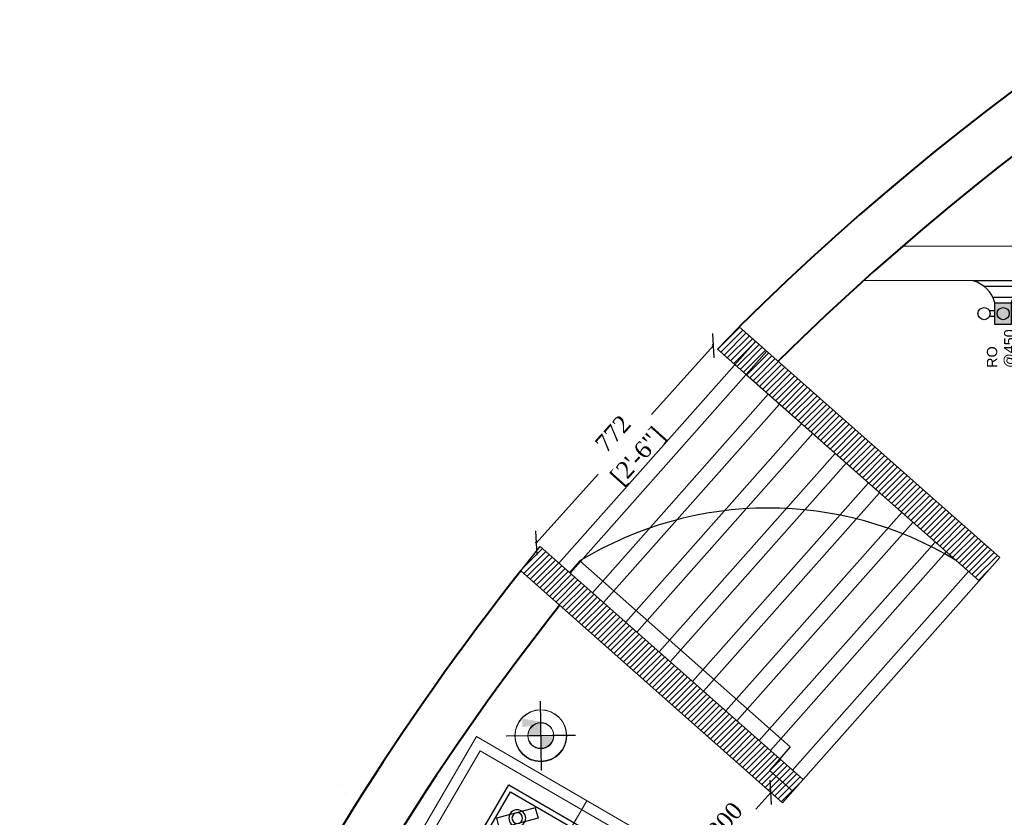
# Model space of a CAD drawing. Header units: millimetres. Extents: x 31882 to 271790, y -35693 to 24917.
# Tile 435 of 524: x 155902 to 158768, y 19089 to 21412. Entities that reach past the tile are written whole.
import ezdxf

# ---------------------------------------------------------------- set-up
doc = ezdxf.new("R2010")
doc.units = ezdxf.units.MM
doc.header["$MEASUREMENT"] = 0
doc.header["$PDMODE"] = 35
doc.layers.get('Defpoints').update_dxf_attribs({"color": 251})
for name, color, linetype, lineweight in [('A-WALL', 7, 'Continuous', 30), ('CKD Dimensions', 3, 'Continuous', 0), ('CKD Equipments', 252, 'Continuous', 0), ('WALL', 7, 'Continuous', 40)]:
    doc.layers.add(name, color=color, linetype=linetype, lineweight=lineweight)
for name, color, linetype in [('CKD Plumbing', 6, 'Continuous'), ('DOOR', 8, 'Continuous'), ('KIT EQUIPMENT', 7, 'Continuous')]:
    doc.layers.add(name, color=color, linetype=linetype)
doc.layers.add('DIMENSIONS', color=7, linetype='Continuous', lineweight=25, true_color=0xcc0000)
doc.layers.add('PLUMBING-DW-WW-PIPE', color=7, linetype='Continuous', true_color=0x007f7f)
doc.styles.add('CKD_Dimension Text', font='BOOKOS.TTF', dxfattribs={"height": 50})
doc.styles.get("Standard").update_dxf_attribs({"font": 'arial.ttf'})
doc.dimstyles.new('CKD-Dimensions', dxfattribs={"dimtxt": 50, "dimasz": 50, "dimexe": 0, "dimexo": 20, "dimgap": 20, "dimtad": 0, "dimdec": 0, "dimzin": 4, "dimdsep": 46, "dimtxsty": 'CKD_Dimension Text', "dimblk": 'OBLIQUE', "dimcen": 12, "dimclrd": 150, "dimclre": 150, "dimclrt": 7, "dimazin": 2, "dimtfac": 1, "dimtdec": 0, "dimtofl": 0, "dimtmove": 1, "dimatfit": 2, "dimfxl": 1, "dimtfillclr": 7, "dimtolj": 1, "dimtzin": 0, "dimlwd": -1, "dimlwe": -1, "dimarcsym": 0})

# ---------------------------------------------------------------- blocks, each defined once
blk = doc.blocks.new('DR-FDP-WW')
at = {"layer": 'PLUMBING-DW-WW-PIPE', "lineweight": 0}
h = blk.add_hatch(color=256, dxfattribs=at)
h.dxf.hatch_style = 1
h.paths.add_polyline_path([(0, 0), (37.5, 0, 0.414214), (0, 37.5)])
h.paths.add_polyline_path([(0, 0), (-37.5, 0, 0.414214), (0, -37.5)])
for p, q in [((0, 100), (0, -100)), ((-100, 0), (100, 0))]:
    blk.add_line(p, q, dxfattribs=at)
for radius in [75, 37.5]:
    blk.add_circle((0, 0), radius, dxfattribs=at)
blk = doc.blocks.new('G$C95EA696C')
at = {"layer": 'KIT EQUIPMENT', "color": 36}
for p, q in [((18.8, 373.6), (101, 455.8)), ((40.7, 351.7), (122.9, 433.9)), ((101, 455.8), (122.9, 433.9)), ((326, 367.4), (408.2, 449.6)), ((347.9, 345.5), (430.1, 427.7)), ((408.2, 449.6), (430.1, 427.7)), ((18.8, 373.6), (40.7, 351.7)), ((326, 367.4), (347.9, 345.5)), ((25.9, 72.7), (108, 154.8)), ((108, 154.8), (129.9, 132.9)), ((331, 63.4), (413.1, 145.5)), ((413.1, 145.5), (435, 123.6)), ((47.8, 50.8), (129.9, 132.9)), ((352.9, 41.5), (435, 123.6)), ((25.9, 72.7), (47.8, 50.8)), ((331, 63.4), (352.9, 41.5)), ((159.4, 9.1), (159.4, 23.5)), ((287, 0), (168.5, 0)), ((296.1, 23.5), (296.1, 9.1))]:
    blk.add_line(p, q, dxfattribs=at)
blk.add_lwpolyline([(296.1, 473.5), (296.1, 483, 0.414214), (287, 492.1), (168.5, 492.1, 0.414214), (159.4, 483), (159.4, 473.5)], format="xyb", dxfattribs=at)
for points in [[(0, 23.5), (450, 23.5), (450, 473.5), (0, 473.5)], [(15, 38.5), (435, 38.5), (435, 458.5), (15, 458.5)]]:
    blk.add_lwpolyline(points, close=True, dxfattribs=at)
for centre, radius in [((70.8, 403.7), 24.4), ((70.8, 403.7), 15.5), ((378, 397.5), 24.4), ((378, 397.5), 15.5), ((231.2, 257.4), 75), ((231.2, 257.4), 70), ((77.9, 102.8), 24.4), ((77.9, 102.8), 15.5), ((383, 93.5), 24.4), ((383, 93.5), 15.5)]:
    blk.add_circle(centre, radius, dxfattribs=at)
for centre, start, end in [((168.5, 9.1), 180, 270), ((287, 9.1), 270, 0)]:
    blk.add_arc(centre, 9.11, start, end, dxfattribs=at)
blk = doc.blocks.new('_Oblique')
at = {"color": 0, "linetype": 'ByBlock', "lineweight": -2}
blk.add_line((-0.5, -0.5), (0.5, 0.5), dxfattribs=at)
blk = doc.blocks.new('*D571')
at = {"color": 150, "ltscale": 0.25}
for p, q in [((157921.3, 20463), (157741.5, 20262.4)), ((157917.9, 20466), (157921.3, 20463)), ((157405.7, 19888), (157585.5, 20088.5)), ((157402.3, 19891), (157405.7, 19888))]:
    blk.add_line(p, q, dxfattribs=at)
at = {"layer": 'Defpoints', "color": 0}
for p in [(157921.3, 20463), (157932.8, 20452.6), (157417.2, 19877.7)]:
    blk.add_point(p, dxfattribs=at)
at = {"color": 150, "linetype": 'ByBlock', "xscale": 50, "yscale": 50, "zscale": 50}
for p, rotation in [((157921.3, 20463), 48.11690405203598), ((157405.7, 19888), 228.116904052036)]:
    blk.add_blockref('_Oblique', p, dxfattribs=dict(at, rotation=rotation))
at = {"color": 7, "ltscale": 0.25, "char_height": 50, "attachment_point": 5, "rotation": 48.1169, "style": 'CKD_Dimension Text'}
for s, insert in [('\\A1;772', (157628.7, 20206.7)), ('\\A1;[2\'-6"]', (157704.1, 20139))]:
    blk.add_mtext(s, dxfattribs=dict(at, insert=insert))
blk = doc.blocks.new('G$C05251FD8')
at = {"layer": 'CKD Plumbing'}
h = blk.add_hatch(color=54, dxfattribs=at)
h.dxf.hatch_style = 1
h.paths.add_polyline_path([(189.8, 63.5), (126.3, 63.5), (126.3, 111.1), (189.8, 111.1)])
at = {"layer": 'CKD Plumbing', "color": 54}
for p, q in [((253.3, 0, 83.9), (253.3, 174.6, 83.9)), ((237.4, 31.2, 83.9), (237.4, 143.5, 83.9)), ((150.1, 111.1, 83.9), (150.1, 127, 83.9)), ((166, 111.1, 83.9), (166, 127, 83.9)), ((205.7, 117.9, 83.9), (205.7, 57.3, 83.9)), ((150.1, 63.5, 83.9), (150.1, 47.6, 83.9)), ((166, 63.5, 83.9), (166, 47.6, 83.9))]:
    blk.add_line(p, q, dxfattribs=at)
at = {"layer": 'CKD Plumbing', "color": 54, "elevation": 83.9}
blk.add_lwpolyline([(189.8, 63.5), (126.3, 63.5), (126.3, 111.1), (189.8, 111.1)], close=True, dxfattribs=at)
at = {"layer": 'CKD Plumbing', "color": 54}
for centre in [(158.1, 142.9, 83.9), (158.1, 87.3, 83.9), (158.1, 31.8, 83.9)]:
    blk.add_circle(centre, 17.7, dxfattribs=at)
for centre, start, end in [((166, 198.5, 83.9), 285.2551, 344.7449), ((166, -23.8, 83.9), 15.2551, 74.7449)]:
    blk.add_arc(centre, 90.5, start, end, dxfattribs=at)
at = {"layer": 'CKD Plumbing', "color": 7, "insert": (0, 134.6), "char_height": 30, "width": 251, "attachment_point": 1}
blk.add_mtext('RO\\P@450', dxfattribs=at)
blk = doc.blocks.new('G$CC311305C')
at = {"layer": 'CKD Dimensions'}
blk.add_blockref('G$C05251FD8', (0, 0), dxfattribs=at)

msp = doc.modelspace()

# ---------------------------------------------------------------- hatches: boundary and pattern name
at = {"layer": 'PLUMBING-DW-WW-PIPE', "lineweight": 0}
h = msp.add_hatch(color=256, dxfattribs=at)
h.dxf.hatch_style = 1
h.paths.add_polyline_path([(157418.6, 19327.7), (157418.1, 19365.2, 0.414214), (157381.1, 19327.3)])
h.paths.add_polyline_path([(157418.6, 19327.7), (157419, 19290.2, 0.414214), (157456.1, 19328.2)])

# ---------------------------------------------------------------- linework, layer by layer
at = {"ltscale": 0.25}
for p, q in [((157932.8, 20452.6), (157996.4, 20517.7)), ((157996.4, 20517.7), (158754.9, 19845.9)), ((158694.5, 19777.8), (157932.8, 20452.6)), ((158754.9, 19845.9), (158694.5, 19777.8))]:
    msp.add_line(p, q, dxfattribs=at)
at = {"color": 255, "ltscale": 0.25}
for p, q in [((157933.5, 20452), (157997.9, 20516.4)), ((157942.9, 20443.7), (158007.2, 20508.1)), ((157952.2, 20435.4), (158016.6, 20499.8)), ((157961.6, 20427.1), (158026, 20491.5)), ((157971, 20418.8), (158035.4, 20483.2)), ((157980.4, 20410.5), (158044.7, 20474.9)), ((157989.7, 20402.2), (158054.1, 20466.6)), ((157999.1, 20393.9), (158063.5, 20458.3)), ((158008.5, 20385.6), (158072.9, 20450)), ((158017.9, 20377.3), (158082.2, 20441.7)), ((158027.2, 20369), (158091.6, 20433.4)), ((158036.6, 20360.7), (158101, 20425.1)), ((158046, 20352.4), (158110.4, 20416.7)), ((158055.3, 20344.1), (158119.7, 20408.4)), ((158064.7, 20335.8), (158129.1, 20400.1)), ((158074.1, 20327.5), (158138.5, 20391.8)), ((158083.5, 20319.1), (158147.9, 20383.5)), ((158092.8, 20310.8), (158157.2, 20375.2)), ((158102.2, 20302.5), (158166.6, 20366.9)), ((158111.6, 20294.2), (158176, 20358.6)), ((158121, 20285.9), (158185.4, 20350.3)), ((158130.3, 20277.6), (158194.7, 20342)), ((158139.7, 20269.3), (158204.1, 20333.7)), ((158149.1, 20261), (158213.5, 20325.4)), ((158158.5, 20252.7), (158222.9, 20317.1)), ((158167.8, 20244.4), (158232.2, 20308.8)), ((158177.2, 20236.1), (158241.6, 20300.5)), ((158186.6, 20227.8), (158251, 20292.2)), ((158195.9, 20219.5), (158260.4, 20283.9)), ((158205.3, 20211.2), (158269.7, 20275.6)), ((158214.7, 20202.9), (158279.1, 20267.3)), ((158224.1, 20194.6), (158288.5, 20259)), ((158233.4, 20186.3), (158297.9, 20250.7)), ((158242.8, 20178), (158307.2, 20242.4)), ((158252.2, 20169.7), (158316.6, 20234.1)), ((158261.6, 20161.4), (158326, 20225.8)), ((158270.9, 20153.1), (158335.4, 20217.5)), ((158280.3, 20144.8), (158344.7, 20209.2)), ((158289.7, 20136.5), (158354.1, 20200.9)), ((158299.1, 20128.1), (158363.5, 20192.6)), ((158308.4, 20119.8), (158372.9, 20184.3)), ((158317.8, 20111.5), (158382.2, 20176)), ((158327.2, 20103.2), (158391.6, 20167.7)), ((158336.5, 20094.9), (158401, 20159.4)), ((158345.9, 20086.6), (158410.4, 20151.1)), ((158355.3, 20078.3), (158419.7, 20142.8)), ((158364.7, 20070), (158429.1, 20134.5)), ((158374, 20061.7), (158438.5, 20126.2)), ((158383.4, 20053.4), (158447.9, 20117.9)), ((158392.8, 20045.1), (158457.2, 20109.6)), ((158402.2, 20036.8), (158466.6, 20101.3)), ((158411.5, 20028.5), (158476, 20092.9)), ((158420.9, 20020.2), (158485.4, 20084.6)), ((158430.3, 20011.9), (158494.7, 20076.3)), ((158439.7, 20003.6), (158504.1, 20068)), ((158449, 19995.3), (158513.5, 20059.7)), ((158458.4, 19987), (158522.9, 20051.4)), ((158467.8, 19978.7), (158532.2, 20043.1)), ((158477.1, 19970.4), (158541.6, 20034.8)), ((158486.5, 19962.1), (158551, 20026.5)), ((158495.9, 19953.8), (158560.4, 20018.2)), ((158505.3, 19945.5), (158569.7, 20009.9)), ((158514.6, 19937.1), (158579.1, 20001.6)), ((158524, 19928.8), (158588.5, 19993.3)), ((158533.4, 19920.5), (158597.9, 19985)), ((158542.8, 19912.2), (158607.2, 19976.7)), ((158552.1, 19903.9), (158616.6, 19968.4)), ((158561.5, 19895.6), (158626, 19960.1)), ((158570.9, 19887.3), (158635.4, 19951.8)), ((158580.2, 19879), (158644.7, 19943.5)), ((158589.6, 19870.7), (158654.1, 19935.2)), ((158599, 19862.4), (158663.5, 19926.9)), ((158608.4, 19854.1), (158672.9, 19918.6)), ((158617.7, 19845.8), (158682.2, 19910.3)), ((158627.1, 19837.5), (158691.6, 19902)), ((158636.5, 19829.2), (158701, 19893.7)), ((157360.4, 19806.6), (157417.2, 19877.7)), ((157366.9, 19814.7), (157423.9, 19871.7)), ((157417.2, 19877.7), (158182.4, 19199.7)), ((158645.9, 19820.9), (158710.4, 19885.4)), ((158655.2, 19812.6), (158719.7, 19877.1)), ((158664.6, 19804.3), (158729.1, 19868.8)), ((157368.9, 19799.1), (157433.3, 19863.4)), ((157378.3, 19790.8), (157442.7, 19855.1)), ((157387.7, 19782.5), (157452, 19846.8)), ((157397.1, 19774.2), (157461.4, 19838.5)), ((158674, 19796), (158738.5, 19860.5)), ((158683.4, 19787.7), (158747.9, 19852.2)), ((157406.4, 19765.9), (157470.8, 19830.2)), ((157415.8, 19757.5), (157480.2, 19821.9)), ((157425.2, 19749.2), (157489.5, 19813.6)), ((158692.7, 19779.4), (158721.2, 19807.8)), ((158122.2, 19131.7), (157360.4, 19806.6)), ((157434.5, 19740.9), (157498.9, 19805.3)), ((157443.9, 19732.6), (157508.3, 19797)), ((157453.3, 19724.3), (157517.7, 19788.7)), ((157462.7, 19716), (157527, 19780.4)), ((157472, 19707.7), (157536.4, 19772.1)), ((157481.4, 19699.4), (157545.8, 19763.8)), ((157490.8, 19691.1), (157555.1, 19755.5)), ((157500.2, 19682.8), (157564.5, 19747.2)), ((157509.5, 19674.5), (157573.9, 19738.9)), ((157518.9, 19666.2), (157583.3, 19730.6)), ((157528.3, 19657.9), (157592.6, 19722.3)), ((157537.7, 19649.6), (157602, 19714)), ((157547, 19641.3), (157611.4, 19705.6)), ((157556.4, 19633), (157620.8, 19697.3)), ((157565.8, 19624.7), (157630.1, 19689)), ((157575.1, 19616.4), (157639.5, 19680.7)), ((157584.5, 19608.1), (157648.9, 19672.4)), ((157593.9, 19599.8), (157658.3, 19664.1)), ((157603.3, 19591.5), (157667.6, 19655.8)), ((157612.6, 19583.2), (157677, 19647.5)), ((157622, 19574.9), (157686.4, 19639.2)), ((157631.4, 19566.5), (157695.7, 19630.9)), ((157640.8, 19558.2), (157705.1, 19622.6)), ((157650.1, 19549.9), (157714.5, 19614.3)), ((157659.5, 19541.6), (157723.9, 19606)), ((157668.9, 19533.3), (157733.2, 19597.7)), ((157678.3, 19525), (157742.6, 19589.4)), ((157687.6, 19516.7), (157752, 19581.1)), ((157697, 19508.4), (157761.4, 19572.8)), ((157706.4, 19500.1), (157770.7, 19564.5)), ((157715.7, 19491.8), (157780.1, 19556.2)), ((157725.1, 19483.5), (157789.5, 19547.9)), ((157734.5, 19475.2), (157798.9, 19539.6)), ((157743.9, 19466.9), (157808.2, 19531.3)), ((157753.2, 19458.6), (157817.6, 19522.9)), ((157762.6, 19450.3), (157827, 19514.6)), ((157772, 19442), (157836.3, 19506.3)), ((157781.4, 19433.7), (157845.7, 19498)), ((157790.7, 19425.4), (157855.1, 19489.7)), ((157800.1, 19417.1), (157864.5, 19481.4)), ((157809.5, 19408.8), (157873.8, 19473.1)), ((157818.9, 19400.5), (157883.2, 19464.8)), ((157828.2, 19392.2), (157892.6, 19456.5)), ((157837.6, 19383.9), (157902, 19448.2)), ((157847, 19375.5), (157911.3, 19439.9)), ((157856.3, 19367.2), (157920.7, 19431.6)), ((157865.7, 19358.9), (157930.1, 19423.3)), ((157875.1, 19350.6), (157939.4, 19415)), ((157884.5, 19342.3), (157948.8, 19406.7)), ((157893.8, 19334), (157958.2, 19398.4)), ((157903.2, 19325.7), (157967.6, 19390.1)), ((157912.6, 19317.4), (157976.9, 19381.8)), ((157922, 19309.1), (157986.3, 19373.5)), ((157931.3, 19300.8), (157995.7, 19365.2)), ((157940.7, 19292.5), (158005.1, 19356.9)), ((157950.1, 19284.2), (158014.4, 19348.6)), ((157959.4, 19275.9), (158023.8, 19340.3)), ((157968.8, 19267.6), (158033.2, 19331.9)), ((157978.2, 19259.3), (158042.6, 19323.6)), ((157987.6, 19251), (158051.9, 19315.3)), ((157996.9, 19242.7), (158061.3, 19307)), ((158006.3, 19234.4), (158070.7, 19298.7)), ((158015.7, 19226.1), (158080, 19290.4)), ((158025.1, 19217.8), (158089.4, 19282.1)), ((158034.4, 19209.5), (158098.8, 19273.8)), ((158043.8, 19201.2), (158108.2, 19265.5)), ((158053.2, 19192.8), (158117.5, 19257.2)), ((158062.6, 19184.5), (158126.9, 19248.9)), ((158071.9, 19176.2), (158136.3, 19240.6)), ((158081.3, 19167.9), (158145.7, 19232.3)), ((158090.7, 19159.6), (158155, 19224)), ((158100, 19151.3), (158164.4, 19215.7)), ((158109.4, 19143), (158173.8, 19207.4)), ((158118.8, 19134.7), (158171.8, 19187.7)), ((158182.4, 19199.7), (158122.2, 19131.7))]:
    msp.add_line(p, q, dxfattribs=at)
at = {"color": 150, "ltscale": 0.25}
for p, q in [((158088.4, 19161.7), (158045.1, 19112.8)), ((158088.2, 19161.8), (158088.4, 19161.7))]:
    msp.add_line(p, q, dxfattribs=at)
at = {"layer": 'A-WALL', "ltscale": 0.25}
for p, q in [((157996.4, 20517.7), (158754.8, 19845.8)), ((158694.5, 19777.8), (158014.5, 20380.2)), ((158122.2, 19131.7), (157360.4, 19806.6)), ((157502.4, 19802.2), (158182.4, 19199.7)), ((158182.4, 19199.7), (158122.2, 19131.7))]:
    msp.add_line(p, q, dxfattribs=at)
at = {"layer": 'A-WALL', "color": 251, "linetype": 'Continuous', "ltscale": 0.25}
for p, q in [((158044.1, 20475.4), (157471.7, 19829.4)), ((158076.5, 20446.7), (157504.1, 19800.7)), ((158081, 20321.4), (157568.9, 19743.3)), ((158113.4, 20292.7), (157601.2, 19714.6)), ((158178.1, 20235.3), (157666, 19657.2)), ((158210.5, 20206.6), (157698.4, 19628.5)), ((158275.3, 20149.2), (157763.2, 19571.2)), ((158307.7, 20120.5), (157795.6, 19542.5)), ((158372.5, 20063.1), (157860.3, 19485.1)), ((158404.8, 20034.4), (157892.7, 19456.4)), ((158469.6, 19977), (157957.5, 19399)), ((158502, 19948.3), (157989.9, 19370.3)), ((158566.8, 19890.9), (158054.7, 19312.9)), ((158599.2, 19862.3), (158087, 19284.2)), ((158663.9, 19804.9), (158151.8, 19226.8))]:
    msp.add_line(p, q, dxfattribs=at)
at = {"layer": 'A-WALL', "color": 251, "ltscale": 0.25}
for p, q in [((158694.5, 19777.8), (157932, 20453.3)), ((157417.2, 19877.7), (158182.6, 19199.6)), ((158182.6, 19199.6), (158754.8, 19845.8))]:
    msp.add_line(p, q, dxfattribs=at)
at = {"layer": 'CKD Dimensions', "ltscale": 0.25}
for points in [[(158472.5, 20752.9), (159849, 20752.9)], [(158358.7, 20652.3), (159849, 20652.3)]]:
    msp.add_lwpolyline(points, dxfattribs=at)
at = {"layer": 'CKD Equipments'}
msp.add_line((157552.8, 19137.6), (156961.5, 18120.7), dxfattribs=at)
for points in [[(156725.9, 18455.5), (157231.3, 19324.6), (157874.4, 18950.6), (157267.9, 17907.7), (156624.8, 18281.7)], [(156666, 18292.6), (157242.2, 19283.3), (157833.2, 18939.7), (157257, 17948.9)]]:
    msp.add_lwpolyline(points, close=True, dxfattribs=at)
at = {"layer": 'DIMENSIONS'}
for p, q in [((156838.9, 19182.5, 0), (156838.9, 19182.5, 0)), ((156851, 19158.4, 0), (156851, 19158.4, 0))]:
    msp.add_line(p, q, dxfattribs=at)
msp.add_solid([(157365.2, 19376.8), (157440.7, 19364.2), (157365.2, 19351.6)], dxfattribs=at)
at = {"layer": 'DOOR', "color": 1}
for p, q in [((157502.7, 19802), (157532.8, 19836)), ((157532.8, 19836), (158144.6, 19294)), ((158114.4, 19260), (157502.7, 19802)), ((158144.6, 19294), (158114.4, 19260)), ((158114.4, 19260), (158084.3, 19226)), ((158182.4, 19199.7), (158114.4, 19260)), ((158084.3, 19226), (158152.3, 19165.7)), ((158152.3, 19165.7), (158182.4, 19199.7))]:
    msp.add_line(p, q, dxfattribs=at)
msp.add_arc((158081.3, 18936.5), 1053.5, 58.8342, 121.3776, dxfattribs=at)
at = {"layer": 'PLUMBING-DW-WW-PIPE', "lineweight": 0}
for p, q in [((157419.8, 19227.7), (157417.3, 19427.7)), ((157318.6, 19326.5), (157518.6, 19329))]:
    msp.add_line(p, q, dxfattribs=at)
for radius in [75, 37.5]:
    msp.add_circle((157418.6, 19327.7), radius, dxfattribs=at)
at = {"layer": 'WALL', "color": 2}
for radius, start, end in [(7777.1, 89.85369, 134.67625), (7626.2, 89.37712, 134.60131), (7777.1, 141.70885, 166.51663), (7626.2, 141.77328, 166.24476)]:
    msp.add_arc((163464.4, 14987.5), radius, start, end, dxfattribs=at)

# ---------------------------------------------------------------- block references
at = {"color": 150, "xscale": 50.00000000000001, "yscale": 50.00000000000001, "zscale": 50, "rotation": 48.4600000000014}
msp.add_blockref('_Oblique', (158088.4, 19161.7), dxfattribs=at)
at = {"layer": 'CKD Dimensions', "ltscale": 0.25, "rotation": 90}
msp.add_blockref('G$CC311305C', (158852.1, 20398.1, -83.9), dxfattribs=at)
at = {"layer": 'CKD Equipments', "ltscale": 0.25, "xscale": -1.005552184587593, "yscale": 1.005552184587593, "zscale": 1.005552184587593, "rotation": 59.8210809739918}
msp.add_blockref('G$C95EA696C', (157737, 18944.3, -57283.6), dxfattribs=at)
at = {"layer": 'PLUMBING-DW-WW-PIPE'}
for p, xscale, yscale, zscale, rotation in [((157418.6, 19326.6), 1.005590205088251, 1.005590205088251, 1.005590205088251, 90.73824352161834), ((157419.1, 19326.5), 1.005552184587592, 1.005552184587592, 1.005552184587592, 90.73607332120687)]:
    msp.add_blockref('DR-FDP-WW', p, dxfattribs=dict(at, xscale=xscale, yscale=yscale, zscale=zscale, rotation=rotation))

# ---------------------------------------------------------------- texts
at = {"color": 7, "ltscale": 0.25, "insert": (157954.6, 19079.8), "char_height": 50, "attachment_point": 5, "rotation": 48.46, "style": 'CKD_Dimension Text'}
msp.add_mtext('\\A1;300', dxfattribs=at)

# ---------------------------------------------------------------- dimensions: what is measured, and where the dimension line sits
at = {"ltscale": 0.25}
dim = msp.add_aligned_dim(p1=(157417.2, 19877.7), p2=(157932.8, 20452.6), distance=15.5, dimstyle='CKD-Dimensions', override={"dimpost": '\\X'}, dxfattribs=at)
dim.commit()
dim.dimension.update_dxf_attribs({"geometry": '*D571', "text_midpoint": (157663.5, 20175.5)})

doc.saveas('drawing.dxf')
